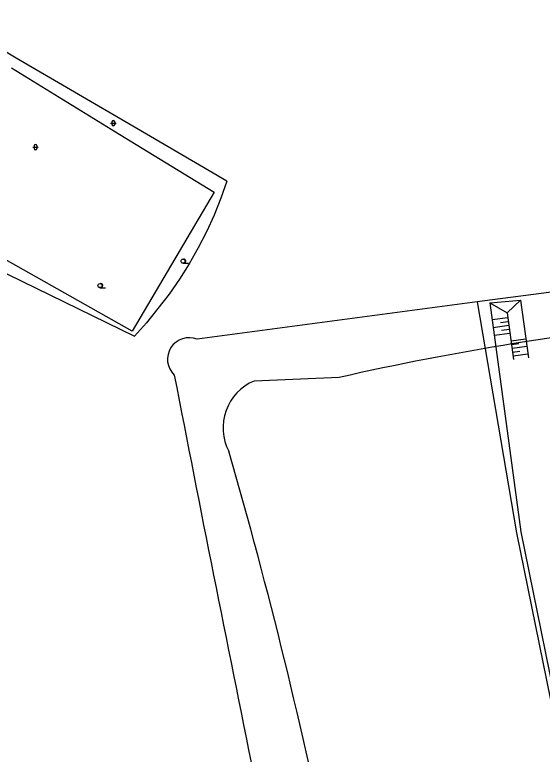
# Model space of a CAD drawing. Extents: x -596024 to -594475, y -1163820 to -1161957.
# Drawn here: x -595453.9 to -595357, y -1162867.7 to -1162731.9 of the extents above; entities that cross this region are included whole.
import ezdxf

# ---------------------------------------------------------------- set-up
doc = ezdxf.new("R2010")
doc.units = 0
for name, color, linetype in [('Level 11', 7, 'Continuous'), ('Level 14', 7, 'Continuous'), ('Level 15', 7, 'Continuous'), ('Level 36', 7, 'Continuous'), ('Level 7', 7, 'Continuous')]:
    doc.layers.add(name, color=color, linetype=linetype)

msp = doc.modelspace()

# ---------------------------------------------------------------- linework, layer by layer
at = {"layer": 'Level 11'}
for points in [[(-595453.69, -1162739.87), (-595466.96, -1162731.89)], [(-595414.95, -1162762.44), (-595432.22, -1162752.35), (-595453.69, -1162739.87)], [(-595414.95, -1162762.44), (-595416.06, -1162765.6), (-595417.31, -1162768.7), (-595418.7, -1162771.74), (-595420.22, -1162774.72), (-595421.87, -1162777.63), (-595423.65, -1162780.47), (-595425.55, -1162783.22), (-595429.7, -1162788.46), (-595431.95, -1162790.94)], [(-595202.53, -1162763.21), (-595251.82, -1162769.27), (-595291.69, -1162774.3), (-595325.62, -1162778.98), (-595368.93, -1162784.59)], [(-595460.46, -1162777.03), (-595431.95, -1162790.94)], [(-595368.93, -1162784.59), (-595420.39, -1162791.5)], [(-595368.93, -1162784.59), (-595361.69, -1162827.05)], [(-595394.3, -1162798.52), (-595409.96, -1162799.16)], [(-595361.69, -1162827.05), (-595353.46, -1162867.66)]]:
    msp.add_lwpolyline(points, dxfattribs=at)
for centre, radius, start, end in [((-595280.46, -1163301.07), 515.29, 95.4875, 102.763), ((-595421.89, -1162795.18), 3.97, 67.823, 226.5478), ((-586929.82, -1161147.69), 8653.63, 190.994496, 191.490326), ((-595406.26, -1162807.79), 9.39, 113.2056, 207.0993), ((-596290.6, -1163067.11), 912.36, 11.25077, 16.233)]:
    msp.add_arc(centre, radius, start, end, dxfattribs=at)
at = {"layer": 'Level 14'}
for points in [[(-595366.6, -1162784.82), (-595360.97, -1162784.34)], [(-595366.6, -1162784.82), (-595363.44, -1162786.65)], [(-595366.6, -1162784.82), (-595360.95, -1162826.85)], [(-595363.44, -1162786.65), (-595360.97, -1162784.34)], [(-595360.97, -1162784.34), (-595359.53, -1162794.93)], [(-595363.44, -1162786.65), (-595362.27, -1162795.22)], [(-595360.95, -1162826.85), (-595352.66, -1162867.55)]]:
    msp.add_lwpolyline(points, dxfattribs=at)
at = {"layer": 'Level 15'}
for points in [[(-595366.19, -1162787.88), (-595363.33, -1162787.5)], [(-595366, -1162789.31), (-595363.13, -1162788.93)], [(-595364.66, -1162788.4), (-595363.23, -1162788.21)], [(-595365.8, -1162790.75), (-595362.93, -1162790.36)], [(-595364.47, -1162789.84), (-595363.03, -1162789.64)], [(-595360, -1162791.49), (-595362.73, -1162791.86)], [(-595361.27, -1162792.36), (-595362.64, -1162792.54)], [(-595359.82, -1162792.85), (-595362.54, -1162793.22)], [(-595361.09, -1162793.72), (-595362.45, -1162793.91)], [(-595359.63, -1162794.22), (-595362.36, -1162794.59)]]:
    msp.add_lwpolyline(points, dxfattribs=at)
at = {"layer": 'Level 36'}
for p, q in [((-595436.32, -1162751.78), (-595435.32, -1162751.78)), ((-595436.07, -1162751.53), (-595436.07, -1162752.03)), ((-595435.57, -1162751.53), (-595435.57, -1162752.03)), ((-595450.61, -1162756.22), (-595449.61, -1162756.22)), ((-595450.36, -1162755.97), (-595450.36, -1162756.47)), ((-595449.86, -1162755.97), (-595449.86, -1162756.47)), ((-595423, -1162777.52), (-595422, -1162777.52)), ((-595438.27, -1162782.02), (-595437.27, -1162782.02))]:
    msp.add_line(p, q, dxfattribs=at)
for centre in [(-595423, -1162777.15), (-595438.27, -1162781.64)]:
    msp.add_circle(centre, 0.375, dxfattribs=at)
for centre, radius, start, end in [((-595435.82, -1162751.53), 0.25, 0, 180), ((-595435.82, -1162752.03), 0.25, 180, 0), ((-595450.11, -1162755.97), 0.25, 0, 180), ((-595450.11, -1162756.47), 0.25, 180, 0), ((-595422.88, -1162777.15), 0.375, 260.4059, 99.5941), ((-595438.14, -1162781.64), 0.375, 260.4059, 99.5941)]:
    msp.add_arc(centre, radius, start, end, dxfattribs=at)
at = {"layer": 'Level 7'}
for points in [[(-595454.54, -1162741.66), (-595433.8, -1162754.39)], [(-595433.8, -1162754.39), (-595417.27, -1162764.46)], [(-595417.27, -1162764.46), (-595432.33, -1162789.99)], [(-595432.33, -1162789.99), (-595468.57, -1162769.63)]]:
    msp.add_lwpolyline(points, dxfattribs=at)

doc.saveas('drawing.dxf')
